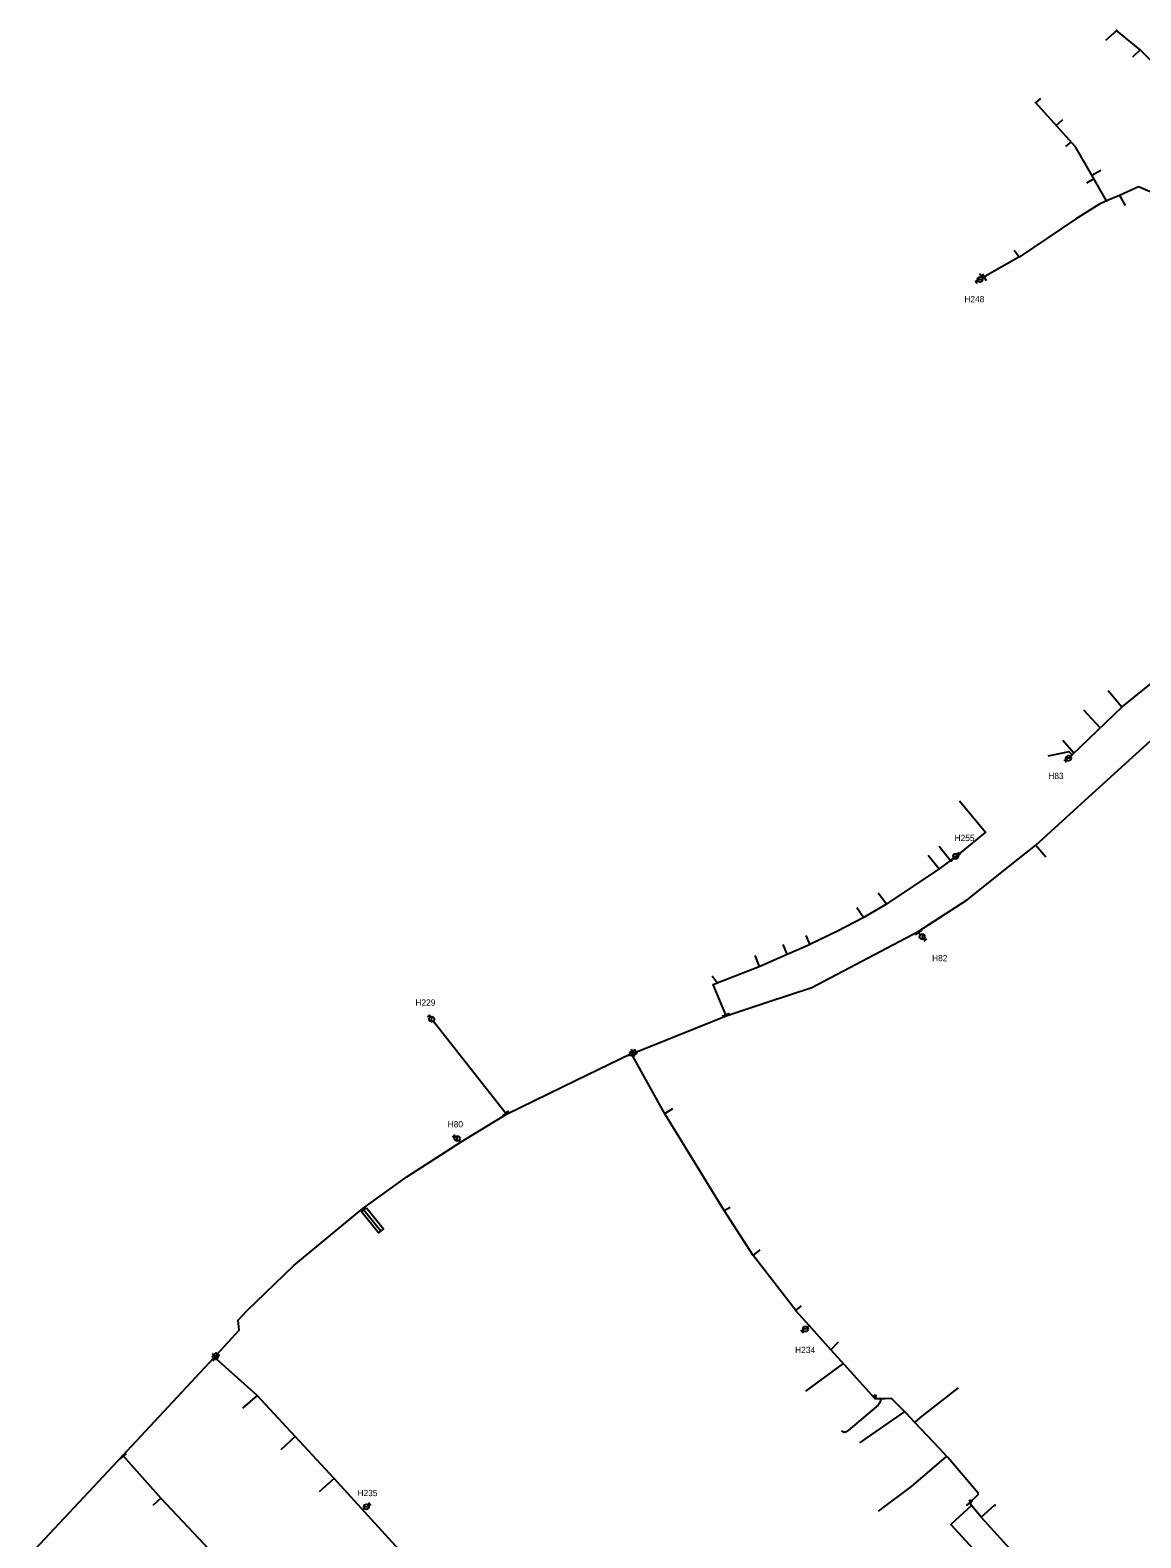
# Model space of a CAD drawing. Extents: x -548873 to -538270, y -1201997 to -1192514.
# Drawn here: x -545287.8 to -544932.6, y -1193789.4 to -1193307.1 of the extents above; entities that cross this region are included whole.
import ezdxf

# ---------------------------------------------------------------- set-up
doc = ezdxf.new("R2010")
doc.units = 0
for name, color, linetype in [('KN_HRAN_STÁTNÍ', 7, 'Continuous'), ('KN_PARC_Č', 7, 'Continuous'), ('KN_VKP_HRAN_SPORNÁ', 7, 'Continuous'), ('PK_PARC_Čv', 7, 'Continuous'), ('Vrstva 29', 7, 'Continuous'), ('Vrstva 37', 7, 'Continuous'), ('Vrstva 39', 7, 'Continuous')]:
    doc.layers.add(name, color=color, linetype=linetype)

# ---------------------------------------------------------------- blocks, each defined once
blk = doc.blocks.new('160')
at = {"layer": 'KN_HRAN_STÁTNÍ'}
blk.add_circle((0, 0), 0.0458, dxfattribs=at)
blk = doc.blocks.new('147')
at = {"layer": 'KN_HRAN_STÁTNÍ'}
blk.add_line((0, 1.27), (0, -1.27), dxfattribs=at)
blk = doc.blocks.new('133')
at = {"layer": 'KN_HRAN_STÁTNÍ'}
for p, q in [((0.28, 0), (0, 0)), ((0.54, 0.58), (1.7, -0.58)), ((1.94, 0), (2.52, 0)), ((2.52, 0.58), (2.52, -0.58))]:
    blk.add_line(p, q, dxfattribs=at)
blk.add_circle((1.11, 0), 0.825, dxfattribs=at)
blk = doc.blocks.new('150')
at = {"layer": 'KN_HRAN_STÁTNÍ'}
blk.add_line((0, 1.27), (0, -1.27), dxfattribs=at)
blk = doc.blocks.new('128')
at = {"layer": 'KN_HRAN_STÁTNÍ'}
for p, q in [((-0.19, 1.06), (-0.43, 1.15)), ((-0.36, 0.84), (-0.19, 1.06)), ((-0.19, 1.06), (-0.02, 1.25)), ((-0.19, 1.06), (0, 0)), ((0.05, 0.95), (-0.19, 1.06)), ((-0.1, 1), (0.41, 0.91)), ((-0.07, 0.82), (0.17, 0.96)), ((0.17, 0.96), (-0.02, 1.13)), ((0.17, 0.96), (0, 0)), ((0.19, 1.21), (0.17, 0.96)), ((0.17, 0.96), (0.38, 1.08)), ((0.36, 0.77), (0.17, 0.96))]:
    blk.add_line(p, q, dxfattribs=at)

msp = doc.modelspace()

# ---------------------------------------------------------------- linework, layer by layer
at = {"layer": 'KN_PARC_Č'}
for points in [[(-544940.289, -1193307.235), (-544943.888, -1193310.402)], [(-544932.798, -1193313.363), (-544935.325, -1193315.768)], [(-544966.227, -1193330.345), (-544964.592, -1193328.97)], [(-544959.655, -1193337.595), (-544957.537, -1193335.641)], [(-544954.912, -1193342.826), (-544956.704, -1193344.258)], [(-544947.619, -1193354.627), (-544950.03, -1193356.009)], [(-544948.265, -1193353.501), (-544945.422, -1193351.921)], [(-544939.425, -1193359.922), (-544937.678, -1193363.163)], [(-544937.82, -1193362.899), (-544937.531, -1193362.82)], [(-544971.54, -1193379.699), (-544973.078, -1193377.603)], [(-544982.479, -1193385.915), (-544983.395, -1193386.207), (-544984.209, -1193385.023)], [(-544938.746, -1193523.625), (-544943.014, -1193518.455)], [(-544945.645, -1193530.256), (-544950.836, -1193524.626)], [(-544954.598, -1193538.861), (-544955.508, -1193537.955), (-544962.364, -1193539.277)], [(-544954.052, -1193538.336), (-544957.532, -1193534.328)], [(-544993.423, -1193572.719), (-544993.314, -1193572.875), (-544992.953, -1193572.43), (-544982.335, -1193563.768), (-544990.615, -1193553.684)], [(-544997.108, -1193575.483), (-545000.638, -1193571.128)], [(-544993.494, -1193572.772), (-544997.118, -1193568.172)], [(-544966.191, -1193567.738), (-544962.993, -1193571.556)], [(-545013.94, -1193586.65), (-545016.66, -1193583.121)], [(-545021.3, -1193590.872), (-545023.436, -1193587.875)], [(-545038.476, -1193599.45), (-545039.64, -1193596.664)], [(-545045.717, -1193602.653), (-545047.051, -1193599.527)], [(-545054.573, -1193606.561), (-545055.972, -1193603.075)], [(-545068.073, -1193611.837), (-545069.732, -1193609.65)], [(-545084.867, -1193653.646), (-545082.28, -1193651.97)], [(-545181.4, -1193684.046), (-545181.09, -1193684.43), (-545175.65, -1193691.18), (-545175.8, -1193691.23), (-545175.88, -1193691.39)], [(-545065.894, -1193684.642), (-545064.009, -1193683.623)], [(-545056.555, -1193699.031), (-545054.397, -1193697.243)], [(-545042.917, -1193716.643), (-545041.135, -1193715.171)], [(-545031.772, -1193729.182), (-545029.303, -1193726.709)], [(-545027.772, -1193733.592), (-545039.915, -1193742.398)], [(-545215.263, -1193743.797), (-545219.951, -1193747.83)], [(-545015.828, -1193744.85), (-545015.824, -1193744.95), (-545015.956, -1193745.736), (-545016.218, -1193746.294), (-545016.655, -1193746.872), (-545026.252, -1193755.051), (-545026.857, -1193755.492), (-545027.552, -1193755.711), (-545028.367, -1193755.183)], [(-545004.923, -1193752.478), (-545004.7, -1193752.232), (-545002.528, -1193750.387), (-544990.961, -1193741.395)], [(-545008.252, -1193748.905), (-545008.333, -1193749.013), (-545022.615, -1193759.001)], [(-545203.044, -1193756.951), (-545207.702, -1193761.202)], [(-544994.743, -1193763.223), (-544995.017, -1193763.444), (-545006.068, -1193772.93), (-545016.668, -1193780.831)], [(-545190.587, -1193770.361), (-545195.422, -1193774.602)], [(-545246.008, -1193776.714), (-545248.568, -1193778.976)], [(-544983.669, -1193782.758), (-544979.323, -1193778.803), (-544979.077, -1193779.066)]]:
    msp.add_lwpolyline(points, dxfattribs=at)
at = {"layer": 'KN_VKP_HRAN_SPORNÁ'}
for points in [[(-544894.971, -1193346.319), (-544898.446, -1193342.837), (-544906.485, -1193338.151), (-544915.784, -1193330.16), (-544918.758, -1193327.605), (-544922.884, -1193323.33), (-544932.801, -1193313.36), (-544940.396, -1193307.148)], [(-544943.546, -1193361.73), (-544948.265, -1193353.501), (-544953.48, -1193344.406), (-544966.314, -1193330.249)], [(-544894.971, -1193346.319), (-544902.009, -1193351.139), (-544902.243, -1193351.299), (-544902.473, -1193351.444), (-544917.739, -1193361.092), (-544918.647, -1193361.246), (-544921.384, -1193361.71), (-544924.97, -1193360.791), (-544933.315, -1193357.241), (-544939.492, -1193359.951), (-544943.546, -1193361.73)], [(-544943.546, -1193361.73), (-544946.017, -1193362.877), (-544953.528, -1193367.572), (-544971.54, -1193379.699), (-544971.584, -1193379.729), (-544982.479, -1193385.915)], [(-544954.743, -1193539), (-544954.598, -1193538.861), (-544938.639, -1193523.522), (-544927.643, -1193514.719), (-544927.61, -1193514.691), (-544925.975, -1193513.316)], [(-545065.203, -1193622.374), (-545052.13, -1193618.053), (-545037.812, -1193613.321), (-545003.877, -1193595.413), (-544988.151, -1193585.243), (-544974.889, -1193574.667), (-544966.191, -1193567.738), (-544949.232, -1193552.353), (-544920.109, -1193525.934), (-544917.513, -1193523.579), (-544917.12, -1193523.165)], [(-545065.32, -1193622.098), (-545069.447, -1193612.389), (-545068.36, -1193611.949), (-545068.073, -1193611.837), (-545054.706, -1193606.62), (-545045.717, -1193602.653), (-545038.593, -1193599.508), (-545038.476, -1193599.45), (-545029.625, -1193595.207), (-545021.446, -1193590.955), (-545021.3, -1193590.872), (-545014.027, -1193586.708), (-545013.94, -1193586.65), (-544997.099, -1193575.477), (-544993.314, -1193572.637)], [(-545135.727, -1193653.613), (-545158.473, -1193624.644)], [(-545094.957, -1193634.217), (-545094.171, -1193633.952), (-545065.203, -1193622.374)], [(-545065.203, -1193622.374), (-545065.32, -1193622.098)], [(-545135.542, -1193653.849), (-545113.26, -1193643), (-545095.814, -1193634.506), (-545095.472, -1193634.391)], [(-545095.472, -1193634.391), (-545094.957, -1193634.217)], [(-545095.373, -1193634.665), (-545095.472, -1193634.391)], [(-545017.557, -1193744.853), (-545028.316, -1193732.992), (-545031.772, -1193729.182), (-545038.672, -1193721.462), (-545042.799, -1193716.795), (-545042.912, -1193716.649), (-545056.486, -1193699.137), (-545056.555, -1193699.031), (-545065.871, -1193684.68), (-545065.894, -1193684.642), (-545084.832, -1193653.709), (-545095.235, -1193635.05), (-545095.373, -1193634.665)], [(-545228.58, -1193731.178), (-545228.022, -1193730.555), (-545220.99, -1193722.93), (-545221.28, -1193719.74), (-545218.53, -1193716.76), (-545203.47, -1193702.24), (-545181.971, -1193684.459), (-545181.398, -1193684.044), (-545167.396, -1193673.908), (-545149.981, -1193662.7), (-545135.542, -1193653.849)], [(-545135.542, -1193653.849), (-545135.727, -1193653.613)], [(-545258.192, -1193762.978), (-545229.151, -1193731.805), (-545228.914, -1193731.551)], [(-545228.914, -1193731.551), (-545228.58, -1193731.178)], [(-545228.616, -1193731.818), (-545228.914, -1193731.551)], [(-545164.473, -1193799.073), (-545190.587, -1193770.361), (-545203.044, -1193756.951), (-545215.263, -1193743.797), (-545215.324, -1193743.732), (-545228.329, -1193732.075), (-545228.616, -1193731.818)], [(-544987.344, -1193778.166), (-544987.437, -1193778.049), (-544985.602, -1193776.4), (-544984.626, -1193775.516), (-544984.621, -1193775.105), (-544994.339, -1193763.669), (-544994.743, -1193763.223), (-544996.976, -1193760.733), (-545004.923, -1193752.478), (-545005.019, -1193752.382), (-545007.525, -1193749.633), (-545008.252, -1193748.905), (-545012.125, -1193745.006), (-545012.599, -1193744.82), (-545014.399, -1193744.846), (-545015.828, -1193744.852), (-545017.557, -1193744.853)], [(-545287.842, -1193794.637), (-545258.192, -1193762.978)], [(-545258.192, -1193762.978), (-545257.993, -1193763.203)], [(-545257.993, -1193763.203), (-545246.008, -1193776.714), (-545234.027, -1193789.454), (-545222.22, -1193802.106)], [(-544986.793, -1193779.009), (-544993.428, -1193785.036), (-544987.459, -1193791.585), (-544976.949, -1193803.118), (-544970.053, -1193810.889), (-544963.779, -1193817.961), (-544961.198, -1193820.869), (-544952.013, -1193831.189), (-544943.008, -1193841.229), (-544940.601, -1193843.913), (-544934.085, -1193838.294)], [(-544987.085, -1193778.481), (-544987.344, -1193778.166)], [(-544986.793, -1193779.009), (-544987.085, -1193778.481)], [(-544934.085, -1193838.294), (-544938.47, -1193833.373), (-544948.485, -1193822.366), (-544957.305, -1193812.37), (-544971.342, -1193796.424), (-544983.669, -1193782.758), (-544986.793, -1193779.009)]]:
    msp.add_lwpolyline(points, dxfattribs=at)
at = {"layer": 'PK_PARC_Čv'}
for points in [[(-544982.479, -1193385.915), (-544982.748, -1193386.068), (-544983.093, -1193386.283)], [(-544954.743, -1193539), (-544954.935, -1193539.185)], [(-544993.314, -1193572.637), (-544992.66, -1193572.076)], [(-545003.894, -1193595.422), (-545003.75, -1193595.7), (-545003.28, -1193596.24)], [(-545158.473, -1193624.644), (-545158.72, -1193624.33)], [(-545096.06, -1193633.97), (-545094.48, -1193633.28), (-545093.93, -1193634.48), (-545095.51, -1193635.17), (-545096.06, -1193633.97)], [(-545149.981, -1193662.7), (-545150.401, -1193662.352)], [(-545038.672, -1193721.462), (-545039.062, -1193721.811)], [(-545229.63, -1193731.38), (-545228.5, -1193730.13), (-545227.43, -1193731.08), (-545228.56, -1193732.33), (-545229.63, -1193731.38)], [(-545181.414, -1193780.446), (-545181.11, -1193780.17)]]:
    msp.add_lwpolyline(points, dxfattribs=at)
at = {"layer": 'Vrstva 37'}
msp.add_lwpolyline([(-545180.311, -1193683.802), (-545174.871, -1193690.552), (-545176.429, -1193691.808), (-545181.869, -1193685.058), (-545180.311, -1193683.802)], dxfattribs=at)

# ---------------------------------------------------------------- block references
at = {"layer": 'PK_PARC_Čv'}
for name, p, xscale, yscale, rotation in [('133', (-544983.093, -1193386.283), 0.9999999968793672, 0.9999999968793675, -147.99999972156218), ('150', (-544982.748, -1193386.068), 1.0000000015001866, 1.0000000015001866, 30.99999982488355), ('133', (-544954.935, -1193539.185), 1.0000000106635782, 1.0000000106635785, -135.99999834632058), ('133', (-544992.66, -1193572.076), 1.0000000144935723, 1.0000000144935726, 40.99999910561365), ('150', (-545003.75, -1193595.7), 1.000000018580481, 1.000000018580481, -54.99999976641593), ('133', (-545003.28, -1193596.24), 1.0000000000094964, 1.0000000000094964, -47.99999869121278), ('133', (-545158.72, -1193624.33), 1.000000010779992, 1.0000000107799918, 128.99999891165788), ('133', (-545150.401, -1193662.352), 1.000000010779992, 1.0000000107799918, 141.00000108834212), ('133', (-545039.062, -1193721.811), 1.0000000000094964, 1.0000000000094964, -137.9999986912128), ('133', (-545181.11, -1193780.17), 1.00000000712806, 1.00000000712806, 43.0000005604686)]:
    msp.add_blockref(name, p, dxfattribs=dict(at, xscale=xscale, yscale=yscale, rotation=rotation))
at = {"layer": 'Vrstva 29'}
for name, p, xscale, yscale, rotation in [('160', (-544940.396, -1193307.148), 1.000000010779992, 1.0000000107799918, -38.9999989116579), ('160', (-544966.314, -1193330.249), 1.00000000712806, 1.00000000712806, -46.99999943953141), ('160', (-544943.546, -1193361.73), 0.9999999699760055, 0.9999999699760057, 73.00000033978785), ('160', (-544982.479, -1193385.915), 0.9999999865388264, 0.9999999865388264, -149.99999955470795), ('160', (-544954.743, -1193539), 1.0000000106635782, 1.0000000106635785, 44.00000165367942), ('160', (-544993.314, -1193572.637), 0.9999999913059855, 0.9999999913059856, 37.00000193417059), ('160', (-545158.473, -1193624.644), 1.000000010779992, 1.0000000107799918, -51.00000108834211), ('147', (-545065.32, -1193622.098), 0.9999999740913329, 0.9999999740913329, -65.99999939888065), ('160', (-545065.203, -1193622.374), 1.019856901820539, 1.0198569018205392, 153.606016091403), ('147', (-545095.373, -1193634.665), 0.9999999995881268, 0.9999999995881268, 110.00000065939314), ('160', (-545095.472, -1193634.391), 1.0316957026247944, 1.0316957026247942, -156.4154111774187), ('147', (-545094.957, -1193634.217), 1.0316957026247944, 1.0316957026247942, -156.4154111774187), ('147', (-545135.727, -1193653.613), 1.000000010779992, 1.0000000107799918, 128.99999891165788), ('160', (-545135.542, -1193653.849), 1.0045862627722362, 1.0045862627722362, 166.82590928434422), ('147', (-545228.58, -1193731.178), 1.0000000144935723, 1.0000000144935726, -130.99999910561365), ('147', (-545228.616, -1193731.818), 1.0000000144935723, 1.0000000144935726, 139.00000089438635), ('160', (-545228.914, -1193731.551), 1.0000000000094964, 1.0000000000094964, -132.0000013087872), ('160', (-545017.557, -1193744.853), 1.0225848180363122, 1.0225848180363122, 154.18102564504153), ('147', (-545257.993, -1193763.203), 1.0000000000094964, 1.0000000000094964, 132.0000013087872), ('160', (-545258.192, -1193762.978), 1.0000000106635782, 1.0000000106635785, -134.00000165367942), ('147', (-544987.344, -1193778.166), 1.000000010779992, 1.0000000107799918, 128.99999891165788), ('160', (-544987.085, -1193778.481), 1.000000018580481, 1.000000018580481, 125.00000023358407), ('160', (-544986.793, -1193779.009), 1.0002788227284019, 1.0002788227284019, 176.70930040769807)]:
    msp.add_blockref(name, p, dxfattribs=dict(at, xscale=xscale, yscale=yscale, rotation=rotation))
at = {"layer": 'Vrstva 39'}
for p in [(-545017.557, -1193744.853), (-544987.085, -1193778.481)]:
    msp.add_blockref('128', p, dxfattribs=at)

# ---------------------------------------------------------------- texts
at = {"layer": 'PK_PARC_Čv'}
for s, p in [('H248', (-544989.053, -1193394.113)), ('H83', (-544962.225, -1193546.635)), ('H255', (-544992.19, -1193566.476)), ('H82', (-544999.39, -1193604.91)), ('H229', (-545164.63, -1193619.13)), ('H80', (-545154.311, -1193658.022)), ('H234', (-545043.182, -1193730.251)), ('H235', (-545183.15, -1193776.02))]:
    msp.add_text(s, height=2, dxfattribs=at).set_placement(p)

doc.saveas('drawing.dxf')
